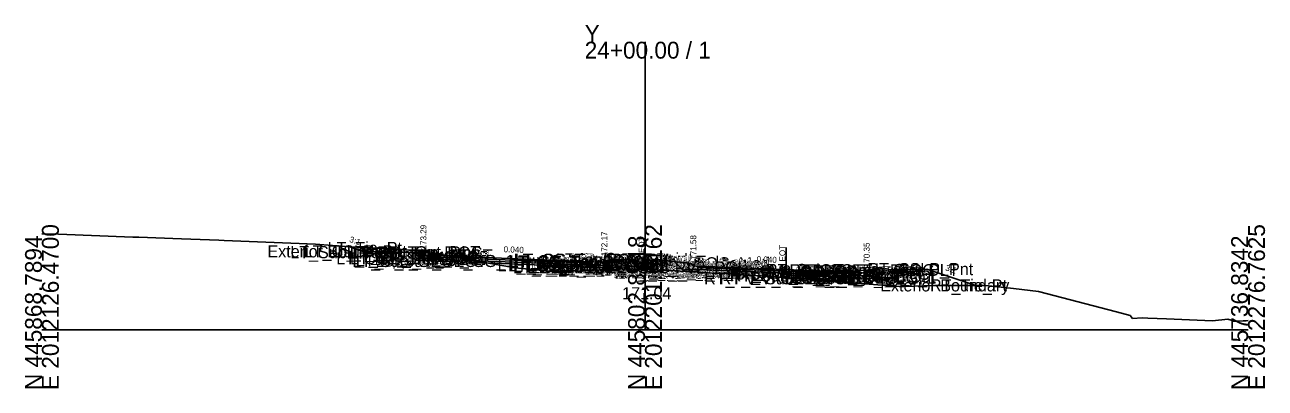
# Model space of a CAD drawing. Extents: x -26 to 3203, y -10 to 9532.
# Drawn here: x 997.2 to 1202.8, y 7990.3 to 8050.5 of the extents above; entities that cross this region are included whole.
import ezdxf

# ---------------------------------------------------------------- set-up
doc = ezdxf.new("R2010")
doc.units = 0
for name, color, linetype in [('Default', 7, 'Continuous'), ('Exist CMT Pavement', 7, 'Continuous'), ('Exist Cross Section Cell', 7, 'Continuous'), ('Exist XS Center Line Elevation Label', 7, 'Continuous'), ('Exist XS Ground Line', 7, 'Continuous'), ('Prop CMT Conc Surface', 7, 'Continuous'), ('Prop CMT Concrete Structures', 7, 'Continuous'), ('Prop CMT Pvmt Course 1', 7, 'Continuous'), ('Prop CMT Pvmt Course 1 CG', 7, 'Continuous'), ('Prop CMT Pvmt Course 2', 7, 'Continuous'), ('Prop CMT Pvmt Course 2 Wedge', 7, 'Continuous'), ('Prop CMT Pvmt Course 3', 7, 'Continuous'), ('Prop CMT Pvmt Course 3 Wedge', 7, 'Continuous'), ('Prop CMT Pvmt Surface', 7, 'Continuous'), ('Prop CMT Slope Grass', 7, 'Continuous'), ('Prop CMT Subgrade Earthwork', 7, 'Continuous'), ('Prop XS Hydro Elevations', 7, 'Continuous'), ('Prop XS Label Text', 7, 'Continuous'), ('Prop XS SE Text', 7, 'Continuous'), ('Prop XS Side Slope Text', 7, 'Continuous'), ('Scratch_Level_0', 7, 'Continuous')]:
    doc.layers.add(name, color=color, linetype=linetype)

msp = doc.modelspace()

# ---------------------------------------------------------------- linework, layer by layer
at = {"layer": 'Exist CMT Pavement'}
msp.add_lwpolyline([(1100.04, 8010.03), (1100.04, 8010.03), (1100.53, 8010), (1101.18, 8009.97), (1104.25, 8009.8), (1105.82, 8009.72), (1107.21, 8009.63), (1107.98, 8009.58), (1109.31, 8009.49), (1110.5, 8009.43), (1111.29, 8009.38), (1111.7, 8009.36), (1113.78, 8009.24), (1114.61, 8009.2), (1115.53, 8009.14), (1117.12, 8009.05), (1119.3, 8008.91), (1119.95, 8008.87), (1120.55, 8008.83), (1121.75, 8008.74), (1122.47, 8008.69), (1123.39, 8008.63), (1123.39, 8008.63)], dxfattribs=at)
at = {"layer": 'Exist Cross Section Cell'}
for p, q in [((1100, 8000), (1100, 8047.71)), ((1000, 8000), (1100, 8000)), ((1100, 8000), (1200, 8000))]:
    msp.add_line(p, q, dxfattribs=at)
at = {"layer": 'Exist XS Ground Line'}
msp.add_lwpolyline([(1000, 8015.9), (1002.73, 8015.83), (1015.06, 8015.35), (1016.04, 8015.32), (1023.13, 8015.05), (1029.35, 8014.81), (1030.22, 8014.78), (1042.66, 8014.29), (1045.37, 8014.16), (1051.02, 8013.71), (1057.41, 8013.43), (1062.43, 8013.05), (1065.26, 8012.54), (1078.49, 8010.23), (1083.56, 8009.74), (1085.35, 8009.61), (1085.72, 8009.58), (1092.7, 8009.94), (1094.21, 8009.98), (1095.23, 8010), (1098.9, 8010.07), (1100.04, 8010.03), (1100.53, 8010), (1101.18, 8009.97), (1104.25, 8009.8), (1105.82, 8009.72), (1107.21, 8009.63), (1107.98, 8009.58), (1109.31, 8009.49), (1110.5, 8009.43), (1111.29, 8009.38), (1111.7, 8009.36), (1113.78, 8009.24), (1114.61, 8009.2), (1115.53, 8009.14), (1117.12, 8009.05), (1119.3, 8008.91), (1119.95, 8008.87), (1120.55, 8008.83), (1121.75, 8008.74), (1122.47, 8008.69), (1123.39, 8008.63), (1124.06, 8008.58), (1124.87, 8008.51), (1132.2, 8007.93), (1142.13, 8007.13), (1142.91, 8007.15), (1147.98, 8007.34), (1151.82, 8007.34), (1156.48, 8007.34), (1161.08, 8006.81), (1165.26, 8006.32), (1178.21, 8002.93), (1180.44, 8002.33), (1180.86, 8001.83), (1182.46, 8001.94), (1183.39, 8001.91), (1186.48, 8001.79), (1194.12, 8001.47), (1196.64, 8001.75), (1197.21, 8001.57), (1197.57, 8001.4), (1198.09, 8001.42), (1199.19, 8001.46), (1199.68, 8001.49), (1199.99, 8001.5), (1200, 8001.5)], dxfattribs=at)
at = {"layer": 'Prop CMT Conc Surface'}
for points in [[(1058.75, 8012.88), (1053.75, 8012.98)], [(1063.25, 8012.29), (1063.25, 8012.79), (1062.75, 8012.79)], [(1065.25, 8012.29), (1063.25, 8012.29)], [(1091.25, 8011.25), (1093.25, 8011.17), (1093.25, 8011.34), (1094, 8011.59)], [(1108.75, 8010.55), (1108, 8010.58), (1108, 8010.75), (1107.24, 8011)], [(1134.75, 8009.51), (1136.75, 8009.35)], [(1136.75, 8009.35), (1136.75, 8009.85), (1137.25, 8009.85)]]:
    msp.add_lwpolyline(points, dxfattribs=at)
at = {"layer": 'Prop CMT Concrete Structures'}
for points in [[(1053.75, 8012.65), (1053.75, 8012.98)], [(1053.75, 8012.98), (1058.75, 8012.88)], [(1058.75, 8012.55), (1053.75, 8012.65)], [(1058.75, 8012.88), (1058.75, 8012.55)], [(1065.25, 8012.29), (1063.25, 8012.29), (1063.25, 8012.79), (1062.75, 8012.79)], [(1062.75, 8012.79), (1062.75, 8011.81), (1065.25, 8011.71)], [(1065.25, 8011.71), (1065.25, 8012.29)], [(1091.25, 8011.25), (1093.25, 8011.17), (1093.25, 8011.34), (1094, 8011.59)], [(1094, 8011.59), (1094, 8010.56)], [(1091.25, 8010.67), (1091.25, 8011.25)], [(1094, 8010.56), (1091.25, 8010.67)], [(1108.75, 8010.55), (1108, 8010.58), (1108, 8010.75), (1107.24, 8011)], [(1107.24, 8011), (1107.24, 8010.03)], [(1107.24, 8010.03), (1108.75, 8009.97)], [(1108.75, 8009.97), (1108.75, 8010.55)], [(1134.75, 8009.51), (1136.75, 8009.35), (1136.75, 8009.85), (1137.25, 8009.85)], [(1137.25, 8009.85), (1137.25, 8008.83), (1134.75, 8008.93)], [(1134.75, 8008.93), (1134.75, 8009.51)], [(1145.75, 8010.03), (1137.75, 8009.87)], [(1137.75, 8009.87), (1137.75, 8009.54)], [(1137.75, 8009.54), (1145.75, 8009.7)], [(1145.75, 8009.7), (1145.75, 8010.03)]]:
    msp.add_lwpolyline(points, dxfattribs=at)
at = {"layer": 'Prop CMT Pvmt Course 1'}
for points in [[(1091.25, 8011.25), (1065.25, 8012.29)], [(1065.25, 8012.29), (1065.25, 8012.04)], [(1065.25, 8012.04), (1091.25, 8011)], [(1091.25, 8011), (1091.25, 8011.25)], [(1091.25, 8011), (1091.25, 8011), (1091.25, 8011)], [(1108.75, 8010.55), (1134.75, 8009.51)], [(1108.75, 8010.3), (1108.75, 8010.55)], [(1134.75, 8009.26), (1124.87, 8009.66), (1108.75, 8010.3)], [(1108.75, 8010.3), (1108.75, 8010.3)], [(1134.75, 8009.51), (1134.75, 8009.26)]]:
    msp.add_lwpolyline(points, dxfattribs=at)
at = {"layer": 'Prop CMT Pvmt Course 1 CG'}
for points in [[(1065.25, 8011.71), (1062.25, 8011.83), (1061.93, 8011.51)], [(1061.93, 8011.51), (1065.25, 8011.38)], [(1065.25, 8011.38), (1065.25, 8011.71)], [(1091.25, 8010.67), (1094.5, 8010.54), (1094.85, 8010.19)], [(1091.25, 8010.34), (1091.25, 8010.67)], [(1094.85, 8010.19), (1091.25, 8010.34)], [(1108.75, 8009.97), (1106.74, 8010.05), (1106.42, 8009.73)], [(1106.42, 8009.73), (1108.75, 8009.64)], [(1108.75, 8009.64), (1108.75, 8009.97)], [(1134.75, 8008.93), (1137.75, 8008.81), (1138.1, 8008.46)], [(1134.75, 8008.6), (1134.75, 8008.93)], [(1138.1, 8008.46), (1134.75, 8008.6)]]:
    msp.add_lwpolyline(points, dxfattribs=at)
at = {"layer": 'Prop CMT Pvmt Course 2'}
for points in [[(1091.25, 8011), (1065.25, 8012.04)], [(1065.25, 8012.04), (1065.25, 8011.71)], [(1065.25, 8011.71), (1091.25, 8010.67)], [(1091.25, 8010.67), (1091.25, 8011)], [(1108.75, 8010.3), (1108.75, 8010.3)], [(1123.39, 8009.38), (1123.39, 8009.72)], [(1123.39, 8009.72), (1134.75, 8009.26)], [(1134.75, 8008.93), (1123.39, 8009.38)], [(1134.75, 8009.26), (1134.75, 8008.93)]]:
    msp.add_lwpolyline(points, dxfattribs=at)
msp.add_lwpolyline([(1108.75, 8010.3), (1108.75, 8009.97), (1108.75, 8009.97)], close=True, dxfattribs=at)
at = {"layer": 'Prop CMT Pvmt Course 2 Wedge'}
msp.add_lwpolyline([(1108.75, 8010.3), (1123.39, 8009.72)], dxfattribs=at)
at = {"layer": 'Prop CMT Pvmt Course 3'}
for points in [[(1091.25, 8010.67), (1065.25, 8011.71)], [(1065.25, 8011.71), (1065.25, 8011.38)], [(1065.25, 8011.38), (1091.25, 8010.34)], [(1091.25, 8010.34), (1091.25, 8010.67)], [(1108.75, 8009.97), (1108.75, 8009.97), (1108.75, 8009.64), (1108.75, 8009.64)], [(1108.75, 8009.64), (1108.75, 8009.97)], [(1123.39, 8009.38), (1134.75, 8008.93)], [(1123.39, 8009.05), (1123.39, 8009.38)], [(1134.75, 8008.6), (1123.39, 8009.05)], [(1134.75, 8008.93), (1134.75, 8008.6)]]:
    msp.add_lwpolyline(points, dxfattribs=at)
at = {"layer": 'Prop CMT Pvmt Course 3 Wedge'}
msp.add_lwpolyline([(1108.75, 8009.97), (1123.39, 8009.38)], dxfattribs=at)
at = {"layer": 'Prop CMT Pvmt Surface'}
for points in [[(1091.25, 8011.25), (1065.25, 8012.29)], [(1108.75, 8010.55), (1134.75, 8009.51)]]:
    msp.add_lwpolyline(points, dxfattribs=at)
at = {"layer": 'Prop CMT Slope Grass'}
for points in [[(1053.25, 8012.98), (1051.08, 8013.71)], [(1062.75, 8012.79), (1053.25, 8012.98)], [(1094, 8011.59), (1100.62, 8011.72)], [(1107.24, 8011), (1100.62, 8011.72)], [(1137.25, 8009.85), (1146.75, 8010.04)], [(1146.75, 8010.04), (1154.85, 8007.34)]]:
    msp.add_lwpolyline(points, dxfattribs=at)
at = {"layer": 'Prop CMT Subgrade Earthwork'}
for points in [[(1065.25, 8011.38), (1061.93, 8011.51), (1060.6, 8012.84)], [(1091.25, 8010.34), (1065.25, 8011.38)], [(1065.25, 8011.38), (1065.25, 8011.38)], [(1096.29, 8011.64), (1094.85, 8010.19)], [(1094.85, 8010.19), (1091.25, 8010.34)], [(1091.25, 8010.34), (1091.25, 8010.34)], [(1091.25, 8010.34), (1091.25, 8010.34)], [(1104.89, 8011.26), (1106.42, 8009.73)], [(1106.42, 8009.73), (1108.75, 8009.64)], [(1108.75, 8009.64), (1108.73, 8009.53)], [(1108.75, 8009.64), (1108.75, 8009.64)], [(1108.75, 8009.64), (1108.75, 8009.64)], [(1134.75, 8008.6), (1138.1, 8008.46), (1139.53, 8009.9)], [(1123.39, 8009.05), (1134.75, 8008.6)], [(1123.39, 8009.05), (1123.4, 8008.6)], [(1134.75, 8008.6), (1134.75, 8008.6)]]:
    msp.add_lwpolyline(points, dxfattribs=at)
at = {"layer": 'Prop XS Label Text'}
for p, q in [((1100.04, 8015.03), (1100.04, 8010.03)), ((1123.39, 8013.63), (1123.39, 8008.63))]:
    msp.add_line(p, q, dxfattribs=at)

# ---------------------------------------------------------------- texts
at = {"layer": 'Default'}
msp.add_text('-', height=0.0001, dxfattribs=at).set_placement((1000, 8000))
at = {"layer": 'Exist Cross Section Cell'}
for s, p in [('Y', (1090, 8047.71)), ('24+00.00 / 1', (1090, 8044.91))]:
    msp.add_text(s, height=2.8, dxfattribs=at).set_placement(p)
for s, p in [('N 445868.7894', (1000, 7990)), ('E 2012126.4700', (1002.8, 7990)), ('N 445802.8118', (1100, 7990)), ('E 2012201.6162', (1102.8, 7990)), ('N 445736.8342', (1200, 7990)), ('E 2012276.7625', (1202.8, 7990))]:
    msp.add_text(s, height=2.8, rotation=90, dxfattribs=at).set_placement(p)
at = {"layer": 'Exist XS Center Line Elevation Label'}
msp.add_text('171.04', height=2, dxfattribs=at).set_placement((1096.2, 8005.04))
at = {"layer": 'Prop XS Hydro Elevations'}
for s, p in [('173.29', (1063.75, 8013.29)), ('172.17', (1093.75, 8012.17)), ('171.58', (1108.5, 8011.58)), ('170.35', (1137.25, 8010.35))]:
    msp.add_text(s, height=1, rotation=90, dxfattribs=at).set_placement(p)
at = {"layer": 'Prop XS Label Text'}
for p in [(1099.94, 8011.06), (1123.29, 8009.66)]:
    msp.add_text('E. EOT', height=1, rotation=90, dxfattribs=at).set_placement(p)
at = {"layer": 'Prop XS SE Text'}
for p in [(1076.54, 8012.84), (1118.49, 8011.19)]:
    msp.add_text('0.040', height=1, rotation=357.7094, dxfattribs=at).set_placement(p)
at = {"layer": 'Prop XS Side Slope Text'}
for p in [(1050.89, 8014.56), (1149.71, 8009.85)]:
    msp.add_text('3:1', height=1, rotation=341.5651, dxfattribs=at).set_placement(p)
at = {"layer": 'Scratch_Level_0'}
for s, p in [('Exterior Boundary', (1037.39, 8011.98)), ('LT_Sub_Trench_Out_DLT', (1041.17, 8011.84)), ('LT_CSLP_Pnt', (1043.42, 8011.98)), ('LT_Tie_Pt', (1047.36, 8012.54)), ('LT_CG_Top_Face', (1050.51, 8011.79)), ('LT_CG_Top_BOC', (1051.03, 8011.79)), ('LT_CG1_Shelf_Out', (1048.8, 8010.83)), ('LT_CG_Bot_BOC', (1051.06, 8010.81)), ('LT_Sub_OEOT_CG_1', (1051.47, 8010.38)), ('LT_CG_Top_Gut', (1051.49, 8011.29)), ('LT_Sub_OEOP', (1052.04, 8010.51)), ('LT_CG_Bot_IE', (1055.16, 8010.71)), ('LT_Sub_OEOT', (1055.33, 8010.38)), ('LT_PV2_OEOT', (1055.42, 8011.04)), ('LT_PV3_OEOT', (1055.42, 8010.71)), ('LT_PV1_OEOT', (1055.99, 8011.29)), ('LT_CG_Bot FOG Out', (1075.56, 8009.67)), ('LT_CG_Bot_IE_Med', (1077.31, 8009.67)), ('LT_CG_Top Gut Out', (1077.41, 8010.17)), ('LT_CG_Top FOC Out', (1077.53, 8010.34)), ('LT_Sub_IEOT_CG_1', (1078.12, 8009.34)), ('LT_CG_Top BOC Out', (1078.24, 8010.59)), ('LT_CG_Bot BOC Out', (1078.27, 8009.56)), ('LT_CG_Top_BOC_Med', (1078.39, 8010.59)), ('LT_Sub_OEEOP', (1080.46, 8009.34)), ('LT_PV2_OEEOP', (1080.56, 8010)), ('LT_PV3_OEEOP', (1080.56, 8009.67)), ('LT_Sub_IEEOP', (1081.11, 8009.34)), ('LT_PV2_IEEOP', (1081.2, 8010)), ('LT_Sub_PGL', (1082.37, 8009.34)), ('LT_PV2_PGL', (1082.46, 8010)), ('LT_CG1_Shelf_In', (1082.67, 8009.54)), ('LT_PV1_PGL', (1083.03, 8010.25)), ('LT_Sub_DLT_In', (1085.24, 8010.64)), ('LT_Sub_IEOP', (1085.6, 8009.19)), ('MD_Crown Point', (1087.69, 8010.72)), ('RT_CG_Top_Face_Med', (1091.32, 8009.75)), ('RT_CG_Top_BOC_Med', (1091.59, 8010)), ('RT_CG_Top_Gut_Med', (1092.3, 8009.58)), ('RT_Sub_DLT_In', (1093.79, 8010.26)), ('RT_PV2_IEEOP', (1098.66, 8009.3)), ('RT_PV2_PGL', (1099.92, 8009.3)), ('RT_PV1_PGL', (1100.48, 8009.55)), ('RT_CG_Bot_BOC_Med', (1091.62, 8009.03)), ('RT_CG_Bot_IE_Med', (1094.77, 8008.97)), ('RT_CG1_Shelf_In', (1094.87, 8009.05)), ('RT_PV_Sub_Tie_In', (1095.25, 8008.53)), ('RT_Sub_IEOT_CG_1', (1095.57, 8008.64)), ('RT_PV_IEEOP_EG', (1096.89, 8008.53)), ('RT_Sub_IEOP', (1097.13, 8008.73)), ('RT_Sub_IEEOP', (1098.56, 8008.64)), ('RT_PV3_IEEOP', (1098.66, 8008.97)), ('RT_Sub_PGL', (1099.82, 8008.64)), ('RT_PV3_PGL', (1099.92, 8008.97)), ('RT_PV_Sub_Tie_Out', (1109.79, 8007.51)), ('RT_PV_OEEOP_EG', (1112.37, 8007.51)), ('RT_Sub_OEEOP', (1114.04, 8007.99)), ('RT_PV2_OEEOP', (1114.13, 8008.66)), ('RT_PV3_OEEOP', (1114.13, 8008.33)), ('RT_Sub_Trench_Out_DLT', (1120.05, 8008.9)), ('RT_Sub_OEOT_CG_1', (1120.92, 8007.6)), ('RT_CG_Top_Face', (1123.96, 8008.85)), ('RT_CG1_Shelf_Out', (1124.25, 8007.81)), ('RT_CG_Bot_IE', (1124.62, 8007.93)), ('RT_Sub_OEOT', (1124.78, 8007.6)), ('RT_PV2_OEOT', (1124.88, 8008.26)), ('RT_PV3_OEOT', (1124.88, 8007.93)), ('RT_CG_Top_Gut', (1124.94, 8008.35)), ('RT_PV1_OEOT', (1125.44, 8008.51)), ('RT_CG_Top_BOC', (1125.49, 8008.85)), ('RT_CG_Bot_BOC', (1125.52, 8007.83)), ('RT_Sub_OEOP', (1128.16, 8007.46)), ('RT_CSLP_Pnt', (1136.88, 8009.04)), ('Exterior Boundary', (1139, 8006.34)), ('RT_Tie_Pt', (1147.25, 8006.34))]:
    msp.add_text(s, height=2, dxfattribs=at).set_placement(p)

doc.saveas('drawing.dxf')
